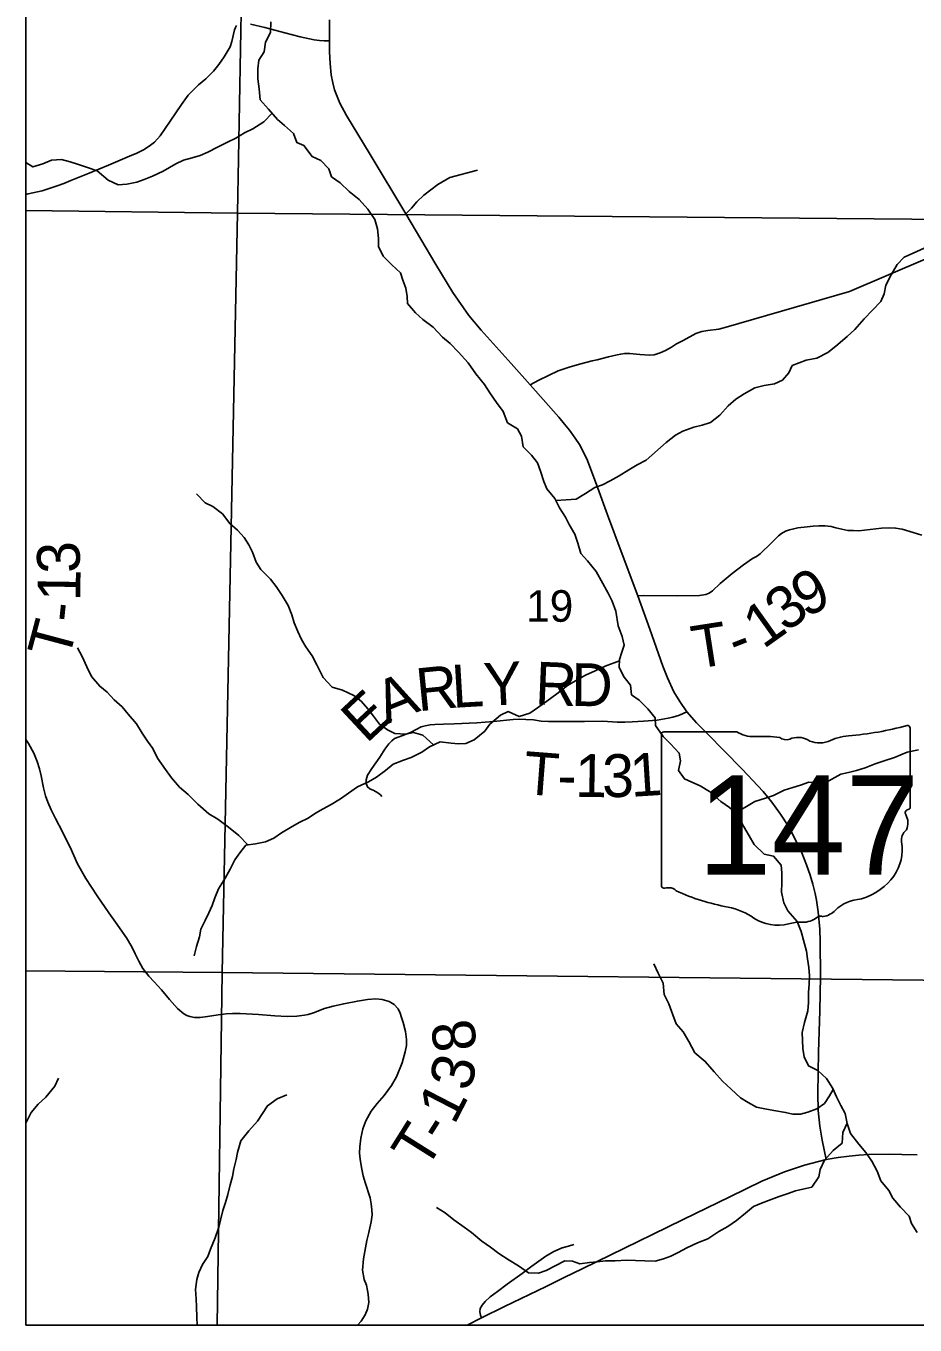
# Model space of a CAD drawing. Extents: x 0 to 191, y 0 to 55.
# Drawn here: x 143.275 to 143.865, y 18.618 to 19.478 of the extents above; entities that cross this region are included whole.
import ezdxf

# ---------------------------------------------------------------- set-up
doc = ezdxf.new("R2010")
doc.units = 0
for name, color, linetype in [('GM_X_Corporation', 7, 'Continuous'), ('GM_X_Minor_River', 7, 'Continuous'), ('GM_X_Section_Text', 7, 'Continuous'), ('GM_X_State_Location', 7, 'Continuous'), ('GM_X_State_Route', 7, 'Continuous'), ('GM_X_State_Shield', 7, 'Continuous'), ('GM_X_Township_Road', 7, 'Continuous'), ('GM_X_Township_Road_Text', 7, 'Continuous')]:
    doc.layers.add(name, color=color, linetype=linetype)

msp = doc.modelspace()

# ---------------------------------------------------------------- linework, layer by layer
at = {"layer": 'GM_X_Corporation'}
for points in [[(143.27549, 22.87347), (143.27549, 18.61761), (147.4432, 18.61761)], [(143.27549, 20.86338), (143.27549, 18.61761), (144.95109, 18.61761), (144.95114, 18.62602), (144.95248, 18.83447), (144.96379, 19.38085), (144.96901, 19.63307), (144.9877, 20.24306), (144.98772, 20.24394), (144.99193, 20.41256)]]:
    msp.add_lwpolyline(points, dxfattribs=at)
for points in [[(143.27549, 19.86277), (143.27549, 19.35622), (143.41575, 19.35448), (143.42494, 19.86182)], [(143.93984, 19.85386), (143.93686, 19.34982), (143.41575, 19.35448), (143.42494, 19.86182)], [(143.27549, 19.35622), (143.27549, 18.85234), (143.40538, 18.85112), (143.41575, 19.35448)], [(143.41575, 19.35448), (143.93686, 19.34982), (143.93048, 18.84555), (143.40538, 18.85112)], [(143.27549, 18.85234), (143.27549, 18.61761), (143.40227, 18.61761), (143.40538, 18.85112)], [(143.40227, 18.61761), (143.92816, 18.61761), (143.93048, 18.84555), (143.40538, 18.85112)]]:
    msp.add_lwpolyline(points, close=True, dxfattribs=at)
at = {"layer": 'GM_X_Minor_River'}
for points in [[(143.43778, 19.48109), (143.43747, 19.47407), (143.43413, 19.46777), (143.43325, 19.46131), (143.42971, 19.45578), (143.4292, 19.45008), (143.42908, 19.44344), (143.42991, 19.43681), (143.43074, 19.42943), (143.43629, 19.42322), (143.44204, 19.41646), (143.44682, 19.41252), (143.45274, 19.40708), (143.45489, 19.40122), (143.45964, 19.39919), (143.46501, 19.39203), (143.47091, 19.38925), (143.47627, 19.3838), (143.47784, 19.37851), (143.48356, 19.3744), (143.48968, 19.36877), (143.49636, 19.36334), (143.50192, 19.35695), (143.50672, 19.35017), (143.50849, 19.34393), (143.50912, 19.33749), (143.50899, 19.33236), (143.51208, 19.32595), (143.51801, 19.32013), (143.52355, 19.31488)], [(143.43854, 19.42058), (143.43316, 19.41485), (143.42583, 19.41022), (143.42017, 19.4077), (143.41453, 19.40404), (143.40907, 19.40151), (143.40247, 19.39822), (143.39588, 19.39474), (143.39098, 19.3926), (143.38551, 19.39103), (143.37984, 19.38946), (143.37476, 19.38713), (143.36629, 19.3823), (143.35932, 19.37881), (143.35385, 19.37667), (143.34894, 19.37492), (143.34233, 19.37371), (143.33647, 19.37327), (143.33, 19.37624), (143.32255, 19.38242), (143.31628, 19.38463), (143.30963, 19.38684), (143.30469, 19.3885), (143.299, 19.38996), (143.29238, 19.38951), (143.28672, 19.38718), (143.28012, 19.38502), (143.27549, 19.38788)], [(143.62665, 19.16396), (143.6334, 19.16448), (143.64002, 19.16492), (143.64623, 19.16859), (143.65243, 19.17264), (143.65753, 19.1744), (143.66261, 19.1771), (143.66864, 19.18039), (143.67503, 19.18425), (143.68049, 19.18772), (143.68652, 19.19081), (143.69965, 19.20233), (143.70585, 19.20732), (143.71074, 19.20983), (143.7181, 19.21257), (143.72358, 19.21395), (143.72905, 19.21571), (143.73525, 19.22052), (143.74086, 19.22664), (143.74593, 19.23106), (143.75138, 19.23472), (143.75835, 19.23858), (143.76458, 19.24016), (143.77157, 19.24137), (143.77666, 19.2437), (143.78096, 19.24867), (143.78319, 19.25344), (143.79243, 19.25695), (143.79961, 19.25835), (143.80676, 19.26203), (143.81221, 19.26625), (143.81972, 19.27259), (143.82478, 19.27738), (143.83096, 19.28446), (143.84201, 19.29577), (143.84423, 19.30091), (143.84531, 19.30661), (143.84883, 19.31348), (143.85274, 19.32034), (143.85742, 19.32532), (143.86345, 19.32785), (143.87061, 19.33115)], [(143.52355, 19.31488), (143.52512, 19.30996), (143.52726, 19.30467), (143.52807, 19.29918), (143.52831, 19.29444), (143.53367, 19.28843), (143.53845, 19.28393), (143.54532, 19.27888), (143.55145, 19.27211), (143.5566, 19.26799), (143.56215, 19.26236), (143.56847, 19.25522), (143.57366, 19.24788), (143.57941, 19.24092), (143.58288, 19.23526), (143.5873, 19.22886), (143.59171, 19.22303), (143.59463, 19.21547), (143.6011, 19.21156), (143.60381, 19.20665), (143.60501, 19.19965), (143.61056, 19.19402), (143.6144, 19.18894), (143.61635, 19.18346), (143.61869, 19.17665), (143.62064, 19.17174), (143.626, 19.16535), (143.62891, 19.15912), (143.63295, 19.1529), (143.63546, 19.148), (143.63912, 19.14178), (143.64108, 19.13573), (143.64323, 19.12893), (143.64763, 19.12404), (143.6532, 19.11689), (143.65667, 19.11086), (143.6613, 19.10256), (143.664, 19.09728), (143.66634, 19.09067), (143.66796, 19.08082), (143.67049, 19.07383), (143.67187, 19.06816), (143.67022, 19.0634), (143.66875, 19.05864), (143.66862, 19.05333), (143.6719, 19.04692), (143.67612, 19.04165), (143.67675, 19.03521), (143.6819, 19.03166), (143.68764, 19.02603), (143.69244, 19.02001), (143.69268, 19.0149), (143.69767, 19.00755), (143.70265, 19.00267), (143.70839, 18.99666), (143.7092, 18.99155), (143.70775, 18.98509), (143.71178, 18.97944), (143.71673, 18.97741), (143.72224, 18.975), (143.72834, 18.97108), (143.73598, 18.96452), (143.7417, 18.9606), (143.74648, 18.95628), (143.75092, 18.94817), (143.75458, 18.94176), (143.75805, 18.93611), (143.76455, 18.92973), (143.77081, 18.92828), (143.7758, 18.92226), (143.77623, 18.91715), (143.77629, 18.9107), (143.77617, 18.90444), (143.77757, 18.89744), (143.78027, 18.89216), (143.7864, 18.88501), (143.78912, 18.8784), (143.7907, 18.87254), (143.79266, 18.86536), (143.79328, 18.86024), (143.79429, 18.85457), (143.79472, 18.84907), (143.79441, 18.84319), (143.79408, 18.83826), (143.79396, 18.83143), (143.79345, 18.82573), (143.79125, 18.81813), (143.78981, 18.81148), (143.79005, 18.80636), (143.7903, 18.80086), (143.79111, 18.79537), (143.79401, 18.78933), (143.80029, 18.78636), (143.80603, 18.78092), (143.81007, 18.77433), (143.81259, 18.76885), (143.81549, 18.76301), (143.81819, 18.75772), (143.81958, 18.7511), (143.82192, 18.74449), (143.8273, 18.73734)], [(143.54541, 19.00198), (143.53844, 19.00839), (143.53237, 19.01022), (143.52726, 19.00922), (143.51988, 19.00953), (143.51493, 19.01194), (143.50978, 19.01587), (143.50575, 19.02114), (143.50191, 19.02603), (143.4975, 19.0311), (143.49273, 19.03466), (143.48512, 19.03837), (143.47829, 19.0402), (143.47235, 19.04678), (143.46829, 19.05508), (143.4652, 19.06111), (143.46098, 19.06695), (143.45808, 19.07185), (143.45557, 19.07713), (143.45324, 19.08299), (143.45167, 19.08828), (143.44914, 19.09451), (143.44529, 19.10092), (143.44125, 19.10695), (143.43742, 19.11184), (143.4311, 19.11822), (143.42802, 19.12312), (143.42568, 19.12974), (143.42317, 19.13464), (143.42009, 19.13954), (143.41569, 19.14442), (143.41053, 19.14873), (143.40573, 19.15513), (143.39924, 19.16), (143.39411, 19.16241), (143.38837, 19.16842)], [(143.42253, 18.93572), (143.41663, 18.94192), (143.40957, 18.94753), (143.40251, 18.95277), (143.3966, 18.95631), (143.38934, 18.96269), (143.38303, 18.96907), (143.3773, 18.97394), (143.37194, 18.98014), (143.3679, 18.98579), (143.36271, 18.99332), (143.35943, 18.99955), (143.35597, 19.00444), (143.35251, 19.00972), (143.34866, 19.01593), (143.3431, 19.02232), (143.33927, 19.02722), (143.33392, 19.0319), (143.32932, 19.03697), (143.32436, 19.04091), (143.3188, 19.0473), (143.31571, 19.05371), (143.3128, 19.0607), (143.30952, 19.06635)], [(143.66873, 19.05764), (143.65933, 19.05419), (143.65255, 19.05108), (143.64614, 19.04817), (143.63955, 19.0445), (143.63428, 19.04141), (143.62733, 19.03584), (143.62057, 19.03103), (143.61436, 19.02661), (143.60929, 19.02296), (143.60231, 19.0208), (143.59508, 19.02414), (143.58999, 19.02181), (143.58286, 19.01586), (143.5795, 19.01108), (143.57236, 19.00532), (143.5669, 19.00299), (143.56198, 19.00275), (143.55724, 19.00308), (143.54985, 19.00395), (143.54287, 19.00085), (143.5378, 18.99719), (143.53064, 18.99371), (143.52574, 18.99195), (143.51876, 18.98922), (143.51369, 18.985), (143.50768, 18.98058), (143.50241, 18.97749), (143.49525, 18.97419), (143.48923, 18.97015), (143.48397, 18.9663), (143.47776, 18.96245), (143.47249, 18.95974), (143.46741, 18.95684), (143.46252, 18.95357), (143.45687, 18.95086), (143.45178, 18.94796), (143.44482, 18.94372), (143.43975, 18.94025), (143.43428, 18.93773), (143.42748, 18.93653), (143.42124, 18.93551), (143.41713, 18.93054), (143.41396, 18.92577), (143.4108, 18.91967), (143.40745, 18.91376), (143.40298, 18.9067), (143.40058, 18.90079), (143.39893, 18.89566), (143.39671, 18.89071), (143.3943, 18.88575), (143.39133, 18.87984), (143.39043, 18.8749), (143.38842, 18.86844), (143.38697, 18.86216)], [(143.74565, 18.95704), (143.75174, 18.96051), (143.75851, 18.96456), (143.76549, 18.96672), (143.77078, 18.96848), (143.77794, 18.97197), (143.7836, 18.97373), (143.78869, 18.9753), (143.79416, 18.97725), (143.80079, 18.97713), (143.80741, 18.97815), (143.8155, 18.98259), (143.82041, 18.98378), (143.8257, 18.98516), (143.83155, 18.98693), (143.83815, 18.98946), (143.84476, 18.99161), (143.85099, 18.99357), (143.85947, 18.99726), (143.86683, 18.99886)], [(143.81033, 18.77375), (143.80785, 18.76938), (143.80468, 18.76441), (143.79942, 18.76076), (143.79357, 18.75861), (143.78866, 18.75723), (143.78355, 18.75737), (143.7788, 18.75846), (143.77103, 18.75971), (143.76496, 18.76097), (143.75946, 18.76205), (143.75393, 18.76503), (143.74898, 18.7682), (143.74286, 18.77383), (143.73694, 18.77927), (143.73138, 18.78547), (143.72563, 18.79224), (143.71876, 18.79804), (143.71471, 18.8054), (143.71085, 18.81181), (143.70626, 18.81726), (143.70411, 18.82311), (143.70139, 18.83048), (143.69829, 18.83671), (143.69765, 18.8441), (143.69436, 18.8507), (143.69146, 18.85693)], [(143.27549, 18.75155), (143.27582, 18.7522), (143.27898, 18.75848), (143.28365, 18.76403), (143.28853, 18.76863), (143.2947, 18.7759), (143.29711, 18.78123)], [(143.38888, 18.61761), (143.38867, 18.6227), (143.38841, 18.62971), (143.38816, 18.63502), (143.38772, 18.64108), (143.3886, 18.64773), (143.39007, 18.65248), (143.39247, 18.65763), (143.39602, 18.66297), (143.39767, 18.66792), (143.40081, 18.67535), (143.4032, 18.68239), (143.40448, 18.68714), (143.40592, 18.6936), (143.40777, 18.69874), (143.40923, 18.70406), (143.41086, 18.71053), (143.41232, 18.71604), (143.41321, 18.72117), (143.41467, 18.72725), (143.41575, 18.732), (143.41776, 18.73961), (143.42318, 18.7463), (143.42898, 18.7528), (143.43215, 18.75777), (143.43551, 18.76292), (143.4419, 18.76754), (143.44831, 18.77007)], [(143.81952, 18.75139), (143.8168, 18.7452), (143.81631, 18.73817), (143.8103, 18.73318), (143.80469, 18.72687), (143.80172, 18.72058), (143.80082, 18.71583), (143.79616, 18.70896), (143.79031, 18.70757), (143.78539, 18.70657), (143.77993, 18.70443), (143.77445, 18.70267), (143.76936, 18.70072), (143.76276, 18.69838), (143.75748, 18.69605), (143.75222, 18.69182), (143.74622, 18.68683), (143.74058, 18.68279), (143.73455, 18.6795), (143.72722, 18.67469), (143.72043, 18.67215), (143.71346, 18.66867), (143.70762, 18.66558), (143.70272, 18.66325), (143.69782, 18.66149), (143.69234, 18.65992), (143.68553, 18.66004), (143.67947, 18.66036), (143.6736, 18.66049), (143.66584, 18.66022), (143.6594, 18.66015), (143.65391, 18.65953), (143.64881, 18.6591), (143.64257, 18.65809), (143.63763, 18.65993), (143.63251, 18.66007), (143.62008, 18.65369), (143.61518, 18.65193), (143.60855, 18.65224), (143.60188, 18.65672), (143.59559, 18.66064), (143.58873, 18.66493), (143.58339, 18.66924), (143.57748, 18.67316), (143.5706, 18.67897), (143.56583, 18.68252), (143.55897, 18.68738), (143.55324, 18.69188), (143.54752, 18.69542)], [(143.8273, 18.73734), (143.83209, 18.73189), (143.83593, 18.72624), (143.8396, 18.71964), (143.84193, 18.71322), (143.8473, 18.70664), (143.84982, 18.70173), (143.85499, 18.69572), (143.86073, 18.68971), (143.8623, 18.6848), (143.86595, 18.67895)]]:
    msp.add_lwpolyline(points, dxfattribs=at)
at = {"layer": 'GM_X_State_Route'}
for points in [[(143.80561, 18.72731), (143.80309, 18.74021), (143.80148, 18.74935), (143.80035, 18.75965), (143.80013, 18.77094), (143.80063, 18.79845), (143.80148, 18.82576), (143.80186, 18.84849), (143.80171, 18.87165), (143.80155, 18.87995), (143.80049, 18.89145), (143.79936, 18.89907), (143.79844, 18.90358), (143.79689, 18.90979), (143.7952, 18.91579), (143.79273, 18.92256), (143.78948, 18.9306), (143.78458, 18.94089), (143.78052, 18.94838), (143.77551, 18.95622), (143.7698, 18.96398), (143.76387, 18.9711), (143.74997, 18.98592), (143.73805, 18.99813), (143.72704, 19.00934), (143.71977, 19.01668), (143.71342, 19.02402), (143.70869, 19.03072), (143.70467, 19.03721), (143.70058, 19.04646), (143.69755, 19.05422), (143.68894, 19.07877), (143.68097, 19.10086), (143.66982, 19.13021), (143.66086, 19.15441), (143.65437, 19.17219), (143.64745, 19.19053), (143.64519, 19.19547), (143.6423, 19.20104), (143.63948, 19.20535), (143.63567, 19.2105), (143.63235, 19.21466), (143.62861, 19.21911), (143.60947, 19.24055), (143.59693, 19.25467), (143.58501, 19.268), (143.57711, 19.27682), (143.56885, 19.28656), (143.55841, 19.30173), (143.54705, 19.32042), (143.52723, 19.35401), (143.50345, 19.39324), (143.48786, 19.41913), (143.48341, 19.42732), (143.47988, 19.43621), (143.47875, 19.44086), (143.47777, 19.44616), (143.47699, 19.45356), (143.47664, 19.46138), (143.47664, 19.46866), (143.4766, 19.48256)], [(143.56773, 18.61761), (143.57732, 18.62231), (143.59263, 18.62982), (143.62021, 18.64303), (143.63212, 18.6491), (143.64404, 18.65494), (143.68158, 18.67314), (143.69068, 18.67761), (143.71104, 18.68743), (143.72634, 18.69502), (143.74194, 18.7026), (143.76302, 18.71285), (143.77811, 18.71906), (143.79132, 18.72353), (143.80561, 18.72731)], [(143.80561, 18.72731), (143.81356, 18.72859), (143.821, 18.7296), (143.82742, 18.73025), (143.8337, 18.73061), (143.84761, 18.73079), (143.85573, 18.73057), (143.86604, 18.73029)]]:
    msp.add_lwpolyline(points, dxfattribs=at)
at = {"layer": 'GM_X_State_Shield'}
for p, q in [((143.69654, 19.00898), (143.69654, 18.90892)), ((143.74643, 19.0107), (143.69817, 19.0107)), ((143.86134, 18.96084), (143.86134, 19.01318)), ((143.86132, 18.96085), (143.86134, 18.96084))]:
    msp.add_line(p, q, dxfattribs=at)
for centre, major_axis, start_param, end_param in [((143.69843, 19.00919), (0.00191, 0), 1.712693, 3.28349), ((143.75792, 19.02231), (0.01852, 0), 4.042523, 4.731795), ((143.76406, 18.95452), (0.06648, 0), 1.404758, 1.657858), ((143.78699, 18.99814), (0.01111, 0), 0.950623, 2.079405), ((143.82493, 18.98014), (0.03516, 0), 1.699011, 2.107814), ((143.80264, 19.14712), (0.17476, 0), 4.814394, 5.042369), ((143.85951, 19.0134), (0.00183, 0), 6.141152, 7.989035), ((143.77915, 19.00971), (0.00534, 0), 3.836095, 5.185415), ((143.80133, 19.01401), (0.01336, 0), 4.081561, 5.145723), ((143.86091, 18.95699), (0.00284, 0), 1.883978, 3.671073), ((143.84285, 18.95038), (0.01704, 0), 5.934695, 6.695948), ((143.85938, 18.96063), (0.00196, 0), 5.05454, 6.418171), ((143.86791, 18.93893), (0.0124, 0), 2.387724, 3.262537), ((143.81242, 18.93227), (0.04371, 0), 5.101752, 6.440018), ((143.69845, 18.9087), (0.00193, 0), 3.00124, 4.508301), ((143.69874, 18.91894), (0.0147, 0), 4.665946, 4.897461), ((143.70175, 18.90314), (0.0053, 0), 0.519207, 1.627899), ((143.76866, 18.99304), (0.1262, 0), 4.195997, 4.488961), ((143.83086, 18.88083), (0.02394, 0), 1.647645, 2.488434), ((143.73104, 18.86396), (0.03949, 0), 0.823519, 1.323587), ((143.77374, 18.90265), (0.02506, 0), 4.026481, 4.996735), ((143.79005, 18.89515), (0.01335, 0), 4.691044, 5.507374), ((143.80213, 18.88546), (0.00376, 0), 1.147584, 2.315152), ((143.80052, 18.89922), (0.01412, 0), 4.937069, 5.64225), ((143.78822, 18.86805), (0.02059, 0), 1.495662, 1.94098)]:
    msp.add_ellipse(centre, major_axis=major_axis, ratio=0.8, start_param=start_param, end_param=end_param, dxfattribs=at)
at = {"layer": 'GM_X_Township_Road'}
for points in [[(143.27549, 19.36677), (143.27695, 19.36713), (143.28619, 19.36909), (143.29613, 19.37252), (143.30055, 19.374), (143.30531, 19.37601), (143.31746, 19.38088), (143.33006, 19.38612), (143.34411, 19.39207), (143.34883, 19.39411), (143.3534, 19.39634), (143.35715, 19.39868), (143.36065, 19.40147), (143.36448, 19.40563), (143.37105, 19.41537), (143.37852, 19.42633), (143.38302, 19.4325), (143.38985, 19.43939), (143.39465, 19.44332), (143.39975, 19.44845), (143.40331, 19.45294), (143.40677, 19.45796), (143.41075, 19.46472), (143.41194, 19.46807), (143.41361, 19.47591), (143.41424, 19.47736), (143.41506, 19.47881)], [(143.42424, 19.47974), (143.43368, 19.47747), (143.44691, 19.47387), (143.45724, 19.4713), (143.46638, 19.4693), (143.47003, 19.4687), (143.473, 19.46848), (143.47664, 19.46866)], [(143.52723, 19.35401), (143.53096, 19.35768), (143.53442, 19.36191), (143.53916, 19.3664), (143.5484, 19.3733), (143.55634, 19.37811), (143.5747, 19.38298)], [(143.60947, 19.24055), (143.6154, 19.2438), (143.6282, 19.24981), (143.6353, 19.25233), (143.6423, 19.25424), (143.65058, 19.25644), (143.65392, 19.2573), (143.66144, 19.25912), (143.6673, 19.26055), (143.66955, 19.26106), (143.67201, 19.26136), (143.67564, 19.26137), (143.68228, 19.26067), (143.68856, 19.26036), (143.69174, 19.26059), (143.69564, 19.26181), (143.69923, 19.26339), (143.70314, 19.2656), (143.70652, 19.26769), (143.7109, 19.27006), (143.71926, 19.27469), (143.72324, 19.27588), (143.72719, 19.27661), (143.73468, 19.27754), (143.73938, 19.27879), (143.8211, 19.30256), (143.87121, 19.3238)], [(143.68097, 19.10086), (143.68485, 19.10107), (143.70714, 19.10078), (143.72182, 19.101), (143.72605, 19.10163), (143.7281, 19.10248), (143.73035, 19.10417), (143.73551, 19.10904), (143.74348, 19.1156), (143.75086, 19.12142), (143.75685, 19.12558), (143.75953, 19.12696), (143.76204, 19.12862), (143.7695, 19.13582), (143.77192, 19.13827), (143.77411, 19.14055), (143.77612, 19.14221), (143.77871, 19.14373), (143.7814, 19.14462), (143.78417, 19.14529), (143.78703, 19.14583), (143.79302, 19.14664), (143.79718, 19.14695), (143.80093, 19.14717), (143.80514, 19.14717), (143.80903, 19.14668), (143.8122, 19.14588), (143.81998, 19.14418), (143.82373, 19.144), (143.8274, 19.14395), (143.8312, 19.14431), (143.84238, 19.14556), (143.84734, 19.14583), (143.85172, 19.1457), (143.85597, 19.14489), (143.86326, 19.14279), (143.8692, 19.14091)], [(143.71342, 19.02402), (143.70845, 19.02183), (143.70412, 19.02048), (143.701, 19.01966), (143.6938, 19.01845), (143.68465, 19.01786), (143.67717, 19.01728), (143.67234, 19.01705), (143.66729, 19.01705), (143.65769, 19.01768), (143.64566, 19.01755), (143.63123, 19.01746), (143.62172, 19.01755), (143.61681, 19.01786), (143.61167, 19.01859), (143.6068, 19.01895), (143.60266, 19.01904), (143.59824, 19.01886), (143.58535, 19.01759), (143.57417, 19.0167), (143.55916, 19.01588), (143.55204, 19.01575), (143.5465, 19.01557), (143.54339, 19.0153), (143.5401, 19.01466), (143.53739, 19.0139), (143.53069, 19.0104), (143.52518, 19.00826), (143.51977, 19.00624), (143.51796, 19.00466), (143.51589, 19.00263), (143.51323, 18.99916), (143.50994, 18.99389), (143.50471, 18.98645), (143.50187, 18.98203), (143.50084, 18.97892), (143.50093, 18.97635), (143.50187, 18.97423), (143.50322, 18.97302), (143.50593, 18.9718), (143.50872, 18.97027), (143.51039, 18.96896), (143.51138, 18.96774)], [(143.5029, 18.67993), (143.50424, 18.68606), (143.5048, 18.69068), (143.50466, 18.6939), (143.50431, 18.69789), (143.50354, 18.70195), (143.50025, 18.71196), (143.49892, 18.71651), (143.49773, 18.72197), (143.49682, 18.72743), (143.49647, 18.73156), (143.49661, 18.73569), (143.49738, 18.74136), (143.49878, 18.74752), (143.5006, 18.75291), (143.50431, 18.75935), (143.50809, 18.76432), (143.51278, 18.76971), (143.51768, 18.77622), (143.521, 18.78214), (143.52468, 18.79142), (143.52678, 18.79856), (143.52762, 18.80283), (143.52762, 18.80675), (143.52699, 18.81214), (143.52531, 18.81809), (143.52433, 18.82145), (143.52349, 18.82425), (143.52209, 18.82719), (143.51943, 18.82992), (143.51607, 18.83195), (143.51159, 18.83335), (143.50732, 18.83377), (143.50172, 18.83321), (143.49507, 18.8323), (143.48603, 18.83048), (143.4791, 18.8288), (143.47336, 18.82726), (143.46601, 18.82453), (143.46244, 18.82341), (143.45999, 18.82285), (143.45502, 18.82236), (143.44858, 18.82215), (143.44032, 18.82257), (143.42961, 18.82348), (143.4175, 18.82411), (143.41225, 18.82397), (143.40819, 18.82376), (143.40294, 18.8232), (143.39573, 18.82201), (143.39083, 18.82138), (143.38719, 18.82138), (143.38411, 18.82201), (143.38201, 18.82278), (143.38012, 18.8239), (143.37592, 18.8274), (143.37067, 18.83342), (143.36528, 18.83965), (143.36037, 18.84511), (143.35694, 18.84875), (143.35302, 18.85393), (143.35029, 18.85862), (143.34777, 18.86366), (143.3456, 18.86821), (143.3421, 18.87409), (143.33482, 18.88452), (143.33041, 18.89068), (143.32257, 18.90202), (143.31515, 18.91357), (143.30962, 18.92317), (143.30472, 18.93423), (143.30192, 18.93969), (143.29968, 18.94452), (143.29506, 18.95334), (143.29219, 18.95908), (143.28988, 18.96398), (143.28834, 18.96832), (143.28708, 18.97364), (143.28561, 18.98155), (143.28451, 18.98611), (143.28288, 18.99107), (143.28071, 18.99646), (143.27714, 19.0029), (143.27549, 19.00567)], [(143.50178, 18.64054), (143.50109, 18.64405), (143.49955, 18.64769), (143.4985, 18.65385), (143.4992, 18.66141), (143.5013, 18.67353), (143.5027, 18.67899), (143.5029, 18.67993)], [(143.57732, 18.62231), (143.57675, 18.62411), (143.57624, 18.62628), (143.57653, 18.62852), (143.57768, 18.63076), (143.57971, 18.63314), (143.58317, 18.63624), (143.58801, 18.63971), (143.59443, 18.64476), (143.60425, 18.65177), (143.61068, 18.65668), (143.61985, 18.66325), (143.62526, 18.66628), (143.63082, 18.66866), (143.63501, 18.66996), (143.63848, 18.6709)], [(143.49523, 18.61761), (143.49766, 18.62018), (143.50032, 18.62431), (143.50172, 18.62816), (143.50256, 18.6325), (143.50228, 18.63803), (143.50178, 18.64054)]]:
    msp.add_lwpolyline(points, dxfattribs=at)

# ---------------------------------------------------------------- texts
at = {"layer": 'GM_X_Section_Text'}
msp.add_text('19', height=0.020928, rotation=0.00001, dxfattribs=at).set_placement((143.60699, 19.08363))
at = {"layer": 'GM_X_State_Location'}
for s, p in [('s', (143.77709, 18.9523)), ('r', (143.77708, 18.9523))]:
    msp.add_text(s, height=0.0000947, dxfattribs=at).set_placement(p)
msp.add_text('147', height=0.0000947, rotation=0.00001, dxfattribs=at).set_placement((143.74366, 18.9454))
at = {"layer": 'GM_X_State_Shield'}
msp.add_text('147', height=0.065918, dxfattribs=at).set_placement((143.72047, 18.91597))
at = {"layer": 'GM_X_Township_Road_Text'}
for s, rotation, p in [('3', 92.37353, (143.31161, 19.11629)), ('1', 89.16905, (143.31138, 19.09707)), ('9', 26.56039, (143.79189, 19.086)), ('3', 37.74991, (143.77929, 19.07606)), ('-', 83.99318, (143.30999, 19.08267)), ('1', 35.44741, (143.76403, 19.06517)), ('T', 75.08128, (143.30365, 19.0574)), ('T', 8.88952, (143.71899, 19.0523)), ('-', 21.23531, (143.74641, 19.05731)), ('R', 5.70399, (143.5354, 19.02425)), ('L', 3.40043, (143.55832, 19.02654)), ('Y', 2.94099, (143.57947, 19.0278)), ('R', 357.61064, (143.61249, 19.02884)), ('D', 359.17981, (143.63665, 19.02784)), ('A', 21.87446, (143.51425, 19.01544)), ('E', 42.95405, (143.50102, 19.00243)), ('T', 355.5727, (143.60435, 18.96957)), ('1', 359.11011, (143.63913, 18.96767)), ('3', 0.42787, (143.65734, 18.96739)), ('1', 3.6108, (143.67656, 18.96758)), ('-', 359.1491, (143.62747, 18.96784)), ('8', 98.0334, (143.57459, 18.80063)), ('3', 76.11225, (143.56979, 18.77187)), ('1', 62.7286, (143.55923, 18.74956)), ('T', 57.84697, (143.54038, 18.71938)), ('-', 57.76707, (143.55168, 18.73736))]:
    msp.add_text(s, height=0.02841, rotation=rotation, dxfattribs=at).set_placement(p)

doc.saveas('drawing.dxf')
